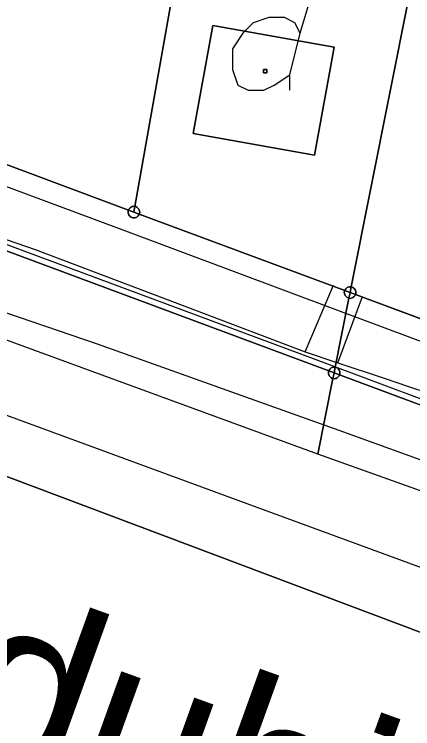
# Model space of a CAD drawing. Extents: x -645676 to -642474, y -1077513 to -1072613.
# Drawn here: x -644259 to -644224.5, y -1075031.7 to -1074969.9 of the extents above; entities that cross this region are included whole.
import ezdxf

# ---------------------------------------------------------------- set-up
doc = ezdxf.new("R2010")
doc.units = 0
for name, color, linetype in [('_elezni_n__tra_', 7, 'Continuous'), ('katastr_ln___zem____popis', 7, 'Continuous'), ('KN', 7, 'Continuous'), ('KULTURY_STAV', 7, 'Continuous'), ('KULTURY_ZNACKY', 7, 'Continuous'), ('Obvod_KP_', 7, 'Continuous'), ('OBVOD_PU', 7, 'Continuous'), ('PLYNOVOD', 7, 'Continuous'), ('SDELOVACI', 7, 'Continuous'), ('Silnice_II__t__dy_a_III__t__dy', 7, 'Continuous')]:
    doc.layers.add(name, color=color, linetype=linetype)

# ---------------------------------------------------------------- blocks, each defined once
blk = doc.blocks.new('$431')
blk.add_line((0.63, 0.99), (0.9, 1.89))
blk.add_lwpolyline([(0.45, 0), (0.45, 0.27), (0.63, 0.99), (0.54, 1.17), (0.36, 1.26), (0.09, 1.26), (-0.18, 1.17), (-0.36, 0.99), (-0.54, 0.72), (-0.54, 0.36), (-0.45, 0.09), (-0.27, 0), (0, 0), (0.18, 0.09), (0.45, 0.27)])

msp = doc.modelspace()

# ---------------------------------------------------------------- linework, layer by layer
at = {"layer": '_elezni_n__tra_'}
msp.add_lwpolyline([(-645032.05, -1074719.88), (-645007.73, -1074729.17), (-644983.14, -1074736.55), (-644942.37, -1074750.02), (-644914.47, -1074760.84), (-644882.89, -1074772.03), (-644837.1, -1074789.71), (-644791.46, -1074806.27), (-644722.98, -1074831.82), (-644692.05, -1074843.35), (-644645.1, -1074860.33), (-644595.62, -1074879.05), (-644567.2, -1074889.68), (-644538.28, -1074900.75), (-644463.04, -1074928.93), (-644414.14, -1074947.15), (-644324.54, -1074980.78), (-644238.86, -1075012.25), (-644147.17, -1075045.91), (-644073.62, -1075073.69), (-644009.64, -1075097.37)], dxfattribs=at)
at = {"layer": 'KN'}
for points in [[(-644258.7, -1074930.91), (-644240.31, -1074937.3), (-644240.33, -1074937.37), (-644240.34, -1074937.46), (-644240.33, -1074937.55), (-644240.31, -1074937.63), (-644240.27, -1074937.71), (-644240.22, -1074937.78), (-644240.16, -1074937.84), (-644240.09, -1074937.89), (-644240.01, -1074937.93), (-644239.93, -1074937.95), (-644248.54, -1074986.56), (-644248.63, -1074986.55), (-644248.72, -1074986.56), (-644248.8, -1074986.58), (-644248.88, -1074986.62), (-644248.95, -1074986.67), (-644249.01, -1074986.73), (-644249.06, -1074986.8), (-644249.1, -1074986.88), (-644266.85, -1074980.25)], [(-644224.81, -1074968.33), (-644229.83, -1074993.52), (-644229.84, -1074993.52), (-644229.93, -1074993.51), (-644230.02, -1074993.52), (-644230.1, -1074993.54), (-644230.18, -1074993.58), (-644230.25, -1074993.63), (-644230.31, -1074993.69), (-644230.36, -1074993.76), (-644230.4, -1074993.84), (-644248.16, -1074987.22), (-644248.14, -1074987.14), (-644248.13, -1074987.05), (-644248.14, -1074986.96), (-644248.16, -1074986.88), (-644248.2, -1074986.8), (-644248.25, -1074986.73), (-644248.31, -1074986.67), (-644248.38, -1074986.62), (-644248.46, -1074986.58), (-644248.54, -1074986.56), (-644239.93, -1074937.95)], [(-644203.96, -1075003.68), (-644229.46, -1074994.18), (-644229.44, -1074994.1), (-644229.43, -1074994.01), (-644229.44, -1074993.92), (-644229.46, -1074993.84), (-644229.5, -1074993.76), (-644229.55, -1074993.69), (-644229.61, -1074993.63), (-644229.68, -1074993.58), (-644229.76, -1074993.54), (-644229.83, -1074993.52), (-644224.81, -1074968.33)], [(-644266.85, -1074980.25), (-644249.1, -1074986.88), (-644249.12, -1074986.96), (-644249.13, -1074987.05), (-644249.12, -1074987.14), (-644249.1, -1074987.22), (-644249.06, -1074987.3), (-644249.01, -1074987.37), (-644248.95, -1074987.43), (-644248.88, -1074987.48), (-644248.8, -1074987.52), (-644248.72, -1074987.54), (-644248.63, -1074987.55), (-644248.54, -1074987.54), (-644248.46, -1074987.52), (-644248.38, -1074987.48), (-644248.31, -1074987.43), (-644248.25, -1074987.37), (-644248.2, -1074987.3), (-644248.16, -1074987.22), (-644230.4, -1074993.84), (-644230.42, -1074993.92), (-644230.43, -1074994.01), (-644230.42, -1074994.1), (-644230.4, -1074994.18), (-644230.36, -1074994.26), (-644230.31, -1074994.33), (-644230.25, -1074994.39), (-644230.18, -1074994.44), (-644230.1, -1074994.48), (-644230.03, -1074994.5), (-644231.21, -1075000.47), (-644231.22, -1075000.47), (-644231.31, -1075000.46), (-644231.4, -1075000.47), (-644231.48, -1075000.49), (-644231.56, -1075000.53), (-644231.63, -1075000.58), (-644231.69, -1075000.64), (-644231.74, -1075000.71), (-644231.78, -1075000.79), (-644286.71, -1074980.33)], [(-644248.16, -1074987.22), (-644248.62, -1074987.05), (-644248.62, -1074987.04), (-644248.63, -1074987.04), (-644248.54, -1074986.56), (-644248.46, -1074986.58), (-644248.38, -1074986.62), (-644248.31, -1074986.67), (-644248.25, -1074986.73), (-644248.2, -1074986.8), (-644248.16, -1074986.88), (-644248.14, -1074986.96), (-644248.13, -1074987.05), (-644248.14, -1074987.14), (-644248.16, -1074987.22)], [(-644248.63, -1074987.04), (-644248.63, -1074987.05), (-644248.64, -1074987.05), (-644248.64, -1074987.04), (-644248.63, -1074987.04)], [(-644248.62, -1074987.05), (-644248.63, -1074987.05), (-644248.63, -1074987.04), (-644248.62, -1074987.04), (-644248.62, -1074987.05)], [(-644229.46, -1074994.18), (-644229.92, -1074994.01), (-644229.92, -1074994), (-644229.93, -1074994), (-644229.83, -1074993.52), (-644229.76, -1074993.54), (-644229.68, -1074993.58), (-644229.61, -1074993.63), (-644229.55, -1074993.69), (-644229.5, -1074993.76), (-644229.46, -1074993.84), (-644229.44, -1074993.92), (-644229.43, -1074994.01), (-644229.44, -1074994.1), (-644229.46, -1074994.18)], [(-644201.53, -1075012.06), (-644230.84, -1075001.13), (-644230.82, -1075001.05), (-644230.81, -1075000.96), (-644230.82, -1075000.87), (-644230.84, -1075000.79), (-644230.88, -1075000.71), (-644230.93, -1075000.64), (-644230.99, -1075000.58), (-644231.06, -1075000.53), (-644231.14, -1075000.49), (-644231.21, -1075000.47), (-644230.03, -1074994.5), (-644230.02, -1074994.5), (-644229.93, -1074994.51), (-644229.84, -1074994.5), (-644229.76, -1074994.48), (-644229.68, -1074994.44), (-644229.61, -1074994.39), (-644229.55, -1074994.33), (-644229.5, -1074994.26), (-644229.46, -1074994.18), (-644203.96, -1075003.68)], [(-644229.93, -1074994), (-644229.93, -1074994.01), (-644229.94, -1074994.01), (-644229.94, -1074994), (-644229.93, -1074994)], [(-644229.92, -1074994.01), (-644229.93, -1074994.01), (-644229.93, -1074994), (-644229.92, -1074994), (-644229.92, -1074994.01)], [(-644231.31, -1075000.95), (-644231.31, -1075000.96), (-644231.32, -1075000.96), (-644231.32, -1075000.95), (-644231.31, -1075000.95)], [(-644230.84, -1075001.13), (-644231.3, -1075000.96), (-644231.3, -1075000.95), (-644231.31, -1075000.95), (-644231.21, -1075000.47), (-644231.14, -1075000.49), (-644231.06, -1075000.53), (-644230.99, -1075000.58), (-644230.93, -1075000.64), (-644230.88, -1075000.71), (-644230.84, -1075000.79), (-644230.82, -1075000.87), (-644230.81, -1075000.96), (-644230.82, -1075001.05), (-644230.84, -1075001.13)], [(-644231.3, -1075000.96), (-644231.31, -1075000.96), (-644231.31, -1075000.95), (-644231.3, -1075000.95), (-644231.3, -1075000.96)]]:
    msp.add_lwpolyline(points, dxfattribs=at)
for points in [[(-644231.32, -1074972.79), (-644233, -1074982.14), (-644243.49, -1074980.24), (-644241.8, -1074970.9)], [(-644231.32, -1074972.79), (-644241.8, -1074970.9), (-644243.49, -1074980.24), (-644233, -1074982.14)], [(-644237.12, -1074975.02), (-644237.42, -1074975.02), (-644237.42, -1074974.72), (-644237.12, -1074974.72)], [(-644237.12, -1074975.02), (-644237.12, -1074974.72), (-644237.42, -1074974.72), (-644237.42, -1074975.02)], [(-644231.78, -1075000.79), (-644231.8, -1075000.87), (-644231.81, -1075000.96), (-644231.8, -1075001.05), (-644231.78, -1075001.13), (-644231.74, -1075001.21), (-644231.69, -1075001.28), (-644231.63, -1075001.34), (-644231.56, -1075001.39), (-644231.48, -1075001.43), (-644231.41, -1075001.45), (-644232.72, -1075008), (-644288.4, -1074987.6), (-644287.26, -1074980.65), (-644287.18, -1074980.66), (-644287.09, -1074980.65), (-644287.01, -1074980.63), (-644286.93, -1074980.59), (-644286.86, -1074980.54), (-644286.8, -1074980.48), (-644286.75, -1074980.41), (-644286.71, -1074980.33)], [(-644248.54, -1074986.56), (-644248.63, -1074987.04), (-644248.64, -1074987.04), (-644248.64, -1074987.05), (-644249.1, -1074986.88), (-644249.06, -1074986.8), (-644249.01, -1074986.73), (-644248.95, -1074986.67), (-644248.88, -1074986.62), (-644248.8, -1074986.58), (-644248.72, -1074986.56), (-644248.63, -1074986.55)], [(-644248.64, -1074987.05), (-644248.64, -1074987.06), (-644248.63, -1074987.06), (-644248.62, -1074987.06), (-644248.62, -1074987.05), (-644248.16, -1074987.22), (-644248.2, -1074987.3), (-644248.25, -1074987.37), (-644248.31, -1074987.43), (-644248.38, -1074987.48), (-644248.46, -1074987.52), (-644248.54, -1074987.54), (-644248.63, -1074987.55), (-644248.72, -1074987.54), (-644248.8, -1074987.52), (-644248.88, -1074987.48), (-644248.95, -1074987.43), (-644249.01, -1074987.37), (-644249.06, -1074987.3), (-644249.1, -1074987.22), (-644249.12, -1074987.14), (-644249.13, -1074987.05), (-644249.12, -1074986.96), (-644249.1, -1074986.88)], [(-644248.63, -1074987.05), (-644248.62, -1074987.05), (-644248.62, -1074987.06), (-644248.63, -1074987.06), (-644248.64, -1074987.06), (-644248.64, -1074987.05)], [(-644229.83, -1074993.52), (-644229.93, -1074994), (-644229.94, -1074994), (-644229.94, -1074994.01), (-644230.4, -1074993.84), (-644230.36, -1074993.76), (-644230.31, -1074993.69), (-644230.25, -1074993.63), (-644230.18, -1074993.58), (-644230.1, -1074993.54), (-644230.02, -1074993.52), (-644229.93, -1074993.51), (-644229.84, -1074993.52)], [(-644229.94, -1074994.01), (-644229.94, -1074994.02), (-644229.93, -1074994.02), (-644230.03, -1074994.5), (-644230.1, -1074994.48), (-644230.18, -1074994.44), (-644230.25, -1074994.39), (-644230.31, -1074994.33), (-644230.36, -1074994.26), (-644230.4, -1074994.18), (-644230.42, -1074994.1), (-644230.43, -1074994.01), (-644230.42, -1074993.92), (-644230.4, -1074993.84)], [(-644229.46, -1074994.18), (-644229.5, -1074994.26), (-644229.55, -1074994.33), (-644229.61, -1074994.39), (-644229.68, -1074994.44), (-644229.76, -1074994.48), (-644229.84, -1074994.5), (-644229.93, -1074994.51), (-644230.02, -1074994.5), (-644230.03, -1074994.5), (-644229.93, -1074994.02), (-644229.92, -1074994.02), (-644229.92, -1074994.01)], [(-644229.93, -1074994.01), (-644229.93, -1074994.02), (-644229.94, -1074994.02), (-644229.94, -1074994.01)], [(-644229.92, -1074994.01), (-644229.92, -1074994.02), (-644229.93, -1074994.02), (-644229.93, -1074994.01)], [(-644231.32, -1075000.96), (-644231.32, -1075000.97), (-644231.31, -1075000.97), (-644231.41, -1075001.45), (-644231.48, -1075001.43), (-644231.56, -1075001.39), (-644231.63, -1075001.34), (-644231.69, -1075001.28), (-644231.74, -1075001.21), (-644231.78, -1075001.13), (-644231.8, -1075001.05), (-644231.81, -1075000.96), (-644231.8, -1075000.87), (-644231.78, -1075000.79)], [(-644231.21, -1075000.47), (-644231.31, -1075000.95), (-644231.32, -1075000.95), (-644231.32, -1075000.96), (-644231.78, -1075000.79), (-644231.74, -1075000.71), (-644231.69, -1075000.64), (-644231.63, -1075000.58), (-644231.56, -1075000.53), (-644231.48, -1075000.49), (-644231.4, -1075000.47), (-644231.31, -1075000.46), (-644231.22, -1075000.47)], [(-644230.84, -1075001.13), (-644230.88, -1075001.21), (-644230.93, -1075001.28), (-644230.99, -1075001.34), (-644231.06, -1075001.39), (-644231.14, -1075001.43), (-644231.22, -1075001.45), (-644231.31, -1075001.46), (-644231.4, -1075001.45), (-644231.41, -1075001.45), (-644231.31, -1075000.97), (-644231.3, -1075000.97), (-644231.3, -1075000.96)], [(-644231.31, -1075000.96), (-644231.31, -1075000.97), (-644231.32, -1075000.97), (-644231.32, -1075000.96)], [(-644231.3, -1075000.96), (-644231.3, -1075000.97), (-644231.31, -1075000.97), (-644231.31, -1075000.96)], [(-644201.53, -1075012.06), (-644201.55, -1075012.14), (-644201.56, -1075012.23), (-644201.55, -1075012.32), (-644201.53, -1075012.4), (-644201.49, -1075012.48), (-644201.44, -1075012.55), (-644201.38, -1075012.61), (-644201.31, -1075012.66), (-644201.23, -1075012.7), (-644201.16, -1075012.72), (-644202.35, -1075018.82), (-644232.72, -1075008), (-644231.41, -1075001.45), (-644231.4, -1075001.45), (-644231.31, -1075001.46), (-644231.22, -1075001.45), (-644231.14, -1075001.43), (-644231.06, -1075001.39), (-644230.99, -1075001.34), (-644230.93, -1075001.28), (-644230.88, -1075001.21), (-644230.84, -1075001.13)]]:
    msp.add_lwpolyline(points, close=True, dxfattribs=at)
at = {"layer": 'KULTURY_STAV'}
for points in [[(-644127.45, -1075086.98), (-644129.42, -1075059.78), (-644147.15, -1075053.4), (-644187.28, -1075037.16), (-644343.27, -1074978.43), (-644510.38, -1074916.7), (-644549.16, -1074903.47), (-644556.33, -1074901.02), (-644557.93, -1074900.48), (-644558.03, -1074904.5), (-644560.18, -1074990.72), (-644561.36, -1075031.63), (-644563.77, -1075059.63), (-644570.53, -1075092.51)], [(-644549.16, -1074903.47), (-644510.38, -1074916.7), (-644343.27, -1074978.43), (-644187.28, -1075037.16), (-644147.15, -1075053.4), (-644150.84, -1075051.91), (-644150.35, -1075080.54), (-644148.65, -1075103.5)], [(-644318.2, -1074953.42), (-644286.02, -1074973.12), (-644267.32, -1074980.08), (-644248.63, -1074987.05), (-644229.93, -1074994.01), (-644203.49, -1075003.85), (-644199.69, -1075005.26), (-644185.67, -1075010.49), (-644175.32, -1075014.34), (-644151.01, -1075023.4), (-644132.56, -1075030.27), (-644126.29, -1075026.29), (-644124.14, -1075003.93), (-644123.87, -1075001.12), (-644121.22, -1074974.56), (-644120.29, -1074967.74), (-644116.71, -1074949.63), (-644115.89, -1074941.48), (-644114.12, -1074927.36)], [(-644114.12, -1074927.36), (-644115.89, -1074941.48), (-644116.71, -1074949.63), (-644120.29, -1074967.74), (-644121.22, -1074974.56), (-644123.87, -1075001.12), (-644124.14, -1075003.93), (-644126.29, -1075026.29), (-644132.56, -1075030.27), (-644151.01, -1075023.4), (-644175.32, -1075014.34), (-644185.67, -1075010.49), (-644199.69, -1075005.26), (-644203.49, -1075003.85), (-644229.93, -1074994.01), (-644248.63, -1074987.05), (-644267.32, -1074980.08), (-644286.02, -1074973.12), (-644318.2, -1074953.42)], [(-644241.8, -1074970.9), (-644231.32, -1074972.79), (-644233, -1074982.14), (-644243.49, -1074980.24), (-644241.8, -1074970.9)], [(-644241.8, -1074970.9), (-644243.49, -1074980.24), (-644233, -1074982.14), (-644231.32, -1074972.79), (-644241.8, -1074970.9)]]:
    msp.add_lwpolyline(points, dxfattribs=at)
at = {"layer": 'Obvod_KP_'}
msp.add_lwpolyline([(-644001.9, -1074706.23), (-644008.32, -1074716.63), (-644019.09, -1074732.87), (-644030.63, -1074748.76), (-644033.82, -1074752.54), (-644037.42, -1074756.98), (-644021.6, -1074853.49), (-644044.37, -1075005.55), (-644052.47, -1075075.41), (-644064.86, -1075071.09), (-644069.64, -1075069.16), (-644109.1, -1075052.98), (-644128.16, -1075045.7), (-644186.2, -1075024.53), (-644202.35, -1075018.82), (-644232.72, -1075008), (-644288.4, -1074987.6), (-644322.8, -1074974.71)], dxfattribs=at)
at = {"layer": 'OBVOD_PU'}
msp.add_lwpolyline([(-644001.9, -1074706.23), (-644008.32, -1074716.63), (-644019.09, -1074732.87), (-644030.63, -1074748.76), (-644033.82, -1074752.54), (-644037.42, -1074756.98), (-644021.6, -1074853.49), (-644044.37, -1075005.55), (-644052.47, -1075075.41), (-644064.86, -1075071.09), (-644069.64, -1075069.16), (-644109.1, -1075052.98), (-644128.16, -1075045.7), (-644186.2, -1075024.53), (-644202.35, -1075018.82), (-644232.72, -1075008), (-644288.4, -1074987.6), (-644322.8, -1074974.71)], dxfattribs=at)
at = {"layer": 'PLYNOVOD'}
for p, q in [((-644268.87, -1074986.3), (-644257.16, -1074990.29)), ((-644257.16, -1074990.29), (-644245.06, -1074994.86)), ((-644233.81, -1074999.14), (-644231.37, -1074993.37)), ((-644231, -1075000.09), (-644228.85, -1074994.34)), ((-644245.06, -1074994.86), (-644233.81, -1074999.14)), ((-644233.81, -1074999.14), (-644231, -1075000.09)), ((-644231, -1075000.09), (-644226.89, -1075001.44)), ((-644226.89, -1075001.44), (-644224.98, -1075002.12)), ((-644224.98, -1075002.12), (-644218.5, -1075004.23))]:
    msp.add_line(p, q, dxfattribs=at)
at = {"layer": 'SDELOVACI'}
msp.add_lwpolyline([(-644002.79, -1075089.11), (-644042.73, -1075074.42), (-644069.86, -1075063.79), (-644083.25, -1075059.36), (-644087.92, -1075057.48), (-644105.16, -1075051.43), (-644110, -1075049.52), (-644120.01, -1075045.24), (-644121.45, -1075045.05), (-644128.23, -1075043.92), (-644131.73, -1075043.14), (-644158.21, -1075032.34), (-644190.07, -1075020.69), (-644230.88, -1075005.93), (-644251.78, -1074998.47), (-644271.04, -1074991.9), (-644298.31, -1074981.49), (-644302.82, -1074980.07), (-644321.09, -1074973.09)], dxfattribs=at)
at = {"layer": 'Silnice_II__t__dy_a_III__t__dy'}
for p, q in [((-644249.34, -1074988.7), (-644281.95, -1074976.58)), ((-644283.47, -1074980.99), (-644250.71, -1074993.18)), ((-644230.98, -1074995.56), (-644249.34, -1074988.7)), ((-644250.71, -1074993.18), (-644232.9, -1074999.79)), ((-644204.39, -1075005.48), (-644230.98, -1074995.56)), ((-644232.9, -1074999.79), (-644206.04, -1075009.84))]:
    msp.add_line(p, q, dxfattribs=at)

# ---------------------------------------------------------------- block references
at = {"layer": 'KULTURY_ZNACKY', "xscale": 5, "yscale": 5}
msp.add_blockref('$431', (-644237.4, -1074976.52), dxfattribs=at)

# ---------------------------------------------------------------- texts
at = {"layer": 'katastr_ln___zem____popis'}
msp.add_text('238 Pardubice - Havlíčkův Brod', height=15, rotation=340.176, dxfattribs=at).set_placement((-644331.43, -1075009.55))

doc.saveas('drawing.dxf')
